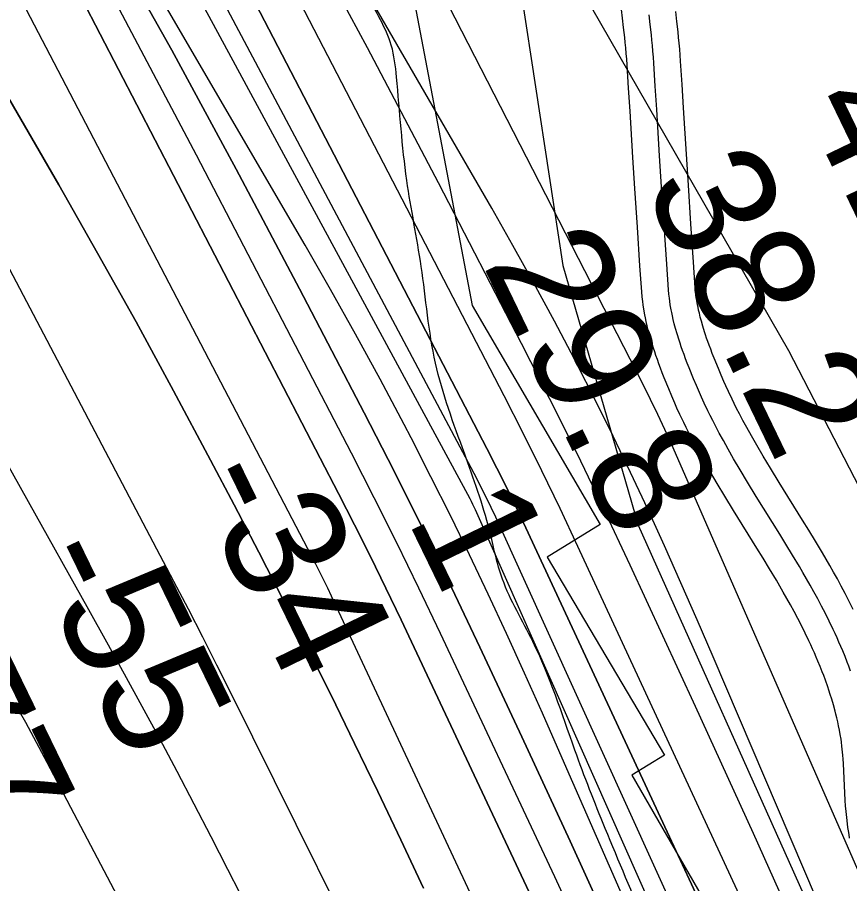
# Model space of a CAD drawing. Extents: x 3279314 to 3317160, y 734079 to 759431.
# Drawn here: x 3310378.5 to 3310844.2, y 748094.2 to 748578.8 of the extents above; entities that cross this region are included whole.
import ezdxf

# ---------------------------------------------------------------- set-up
doc = ezdxf.new("R2010")
doc.units = 0
for name, color, linetype in [('V-RIVR-EDGE', 7, 'Continuous'), ('V-RIVR-RANG', 7, 'Continuous'), ('V-ROAD-CNTR', 7, 'Continuous'), ('V-RRAP-RVMT', 7, 'Continuous'), ('V-SITE-VEGE', 7, 'Continuous'), ('V-TOPO-DPTH', 7, 'Continuous'), ('V-TOPO-MAJR', 7, 'Continuous'), ('V-TOPO-MINR', 7, 'Continuous'), ('V-TOPO-WATR', 7, 'Continuous')]:
    doc.layers.add(name, color=color, linetype=linetype)

msp = doc.modelspace()

# ---------------------------------------------------------------- linework, layer by layer
at = {"layer": 'V-RIVR-EDGE'}
msp.add_spline([(3311105.06, 747316.34), (3311092.25, 747359.62), (3311087.14, 747390), (3311078.32, 747419.66), (3311073.92, 747436.71), (3311072.49, 747458.94), (3311062.91, 747478.96), (3311054.04, 747488.62), (3311045.18, 747499.75), (3311031.16, 747522.75), (3311021.58, 747541.3), (3311015.68, 747554.64), (3311014.22, 747563.54), (3311012.02, 747573.17), (3310990.61, 747601.38), (3310971.38, 747614.76), (3310953.64, 747629.62), (3310939.61, 747648.92), (3310928.53, 747661.54), (3310922.65, 747678.59), (3310909.39, 747710.48), (3310888.74, 747746.83), (3310855.55, 747807.66), (3310842.29, 747838.81), (3310838.6, 747845.49), (3310835.65, 747849.2), (3310834.18, 747854.39), (3310831.99, 747867.73), (3310829.04, 747873.66), (3310809.84, 747897.41), (3310795.81, 747917.45), (3310785.5, 747938.96), (3310770.76, 747970.11), (3310750.14, 748019.8), (3310730.26, 748070.22), (3310707.43, 748125.1), (3310690.5, 748168.85), (3310666.94, 748229.66), (3310649.99, 748264.52), (3310642.65, 748291.95), (3310628.68, 748334.95), (3310612.51, 748385.37), (3310604.49, 748439.47), (3310596.46, 748487.64), (3310590.68, 748545.44), (3310587.76, 748563.22), (3310574.49, 748591.41), (3310564.93, 748620.32), (3310554.66, 748659.61), (3310548.05, 748681.85), (3310532.56, 748712.27), (3310506.02, 748761.23), (3310487.58, 748794.61), (3310453.66, 748861.37), (3310407.92, 748936.3), (3310365.09, 748990.49), (3310335.9, 749023.16), (3310334.8, 749027.61), (3310321.13, 749040.23)], degree=3, dxfattribs=at)
at = {"layer": 'V-ROAD-CNTR'}
for points in [[(3310726.9, 748439.77), (3310725.43, 748461.4), (3310724.02, 748483.05), (3310722.93, 748500.38), (3310721.33, 748526.34), (3310720.52, 748539.3), (3310719.69, 748552.23), (3310719.46, 748555.51), (3310719.21, 748558.66), (3310718.95, 748561.72), (3310718.68, 748564.67), (3310718.39, 748567.51), (3310717.77, 748573.09), (3310717.13, 748578.29), (3310716.48, 748583.17)], [(3310756.83, 748441.8), (3310755.36, 748463.39), (3310753.96, 748484.97), (3310752.87, 748502.25), (3310751.27, 748528.2), (3310750.46, 748541.2), (3310749.62, 748554.23), (3310749.38, 748557.72), (3310749.11, 748561.11), (3310748.83, 748564.4), (3310748.54, 748567.57), (3310748.22, 748570.67), (3310747.57, 748576.57), (3310746.89, 748582.13)], [(3310741.86, 748440.79), (3310740.4, 748462.4), (3310738.99, 748484.01), (3310737.9, 748501.31), (3310736.3, 748527.27), (3310735.49, 748540.25), (3310734.66, 748553.23), (3310734.42, 748556.61), (3310734.16, 748559.89), (3310733.89, 748563.06), (3310733.61, 748566.12), (3310733.31, 748569.09), (3310732.67, 748574.83), (3310732.01, 748580.21)], [(3310741.86, 748440.79), (3310740.4, 748462.4), (3310738.99, 748484.01), (3310737.9, 748501.31), (3310736.3, 748527.27), (3310735.49, 748540.25), (3310734.66, 748553.23), (3310734.42, 748556.61), (3310734.16, 748559.89), (3310733.89, 748563.06), (3310733.61, 748566.12), (3310733.31, 748569.09), (3310732.67, 748574.83), (3310732.01, 748580.21)], [(3310844.77, 748213.05), (3310843.72, 748215.9), (3310842.9, 748218.02), (3310841.65, 748221.2), (3310840.35, 748224.36), (3310839.29, 748226.88), (3310838.22, 748229.34), (3310837.14, 748231.75), (3310836.06, 748234.11), (3310834.98, 748236.43), (3310832.8, 748240.96), (3310830.63, 748245.31), (3310828.47, 748249.49), (3310826.33, 748253.52), (3310824.22, 748257.39), (3310822.13, 748261.13), (3310820.09, 748264.73), (3310818.08, 748268.2), (3310816.11, 748271.56), (3310812.24, 748278.02), (3310808.57, 748284.06), (3310805.09, 748289.7), (3310791.98, 748310.8), (3310787.11, 748318.75), (3310782.91, 748325.74), (3310779.3, 748331.89), (3310776.2, 748337.31), (3310773.54, 748342.08), (3310771.26, 748346.29), (3310769.3, 748349.99), (3310767.62, 748353.25), (3310766.18, 748356.11), (3310764.94, 748358.63), (3310762.82, 748363.07), (3310761.27, 748366.43), (3310760.13, 748368.96), (3310758.47, 748372.78), (3310756.87, 748376.64), (3310754.43, 748382.7), (3310753.39, 748385.36), (3310752.44, 748387.87), (3310751.56, 748390.22), (3310750.76, 748392.43), (3310750.03, 748394.51), (3310749.37, 748396.46), (3310748.76, 748398.29), (3310747.69, 748401.74), (3310746.81, 748404.78), (3310746.1, 748407.44), (3310745.52, 748409.78), (3310745.05, 748411.83), (3310744.67, 748413.63), (3310744.36, 748415.21), (3310743.87, 748417.99), (3310743.56, 748420.08), (3310743.35, 748421.65), (3310743.09, 748424.01), (3310742.88, 748426.38), (3310741.86, 748440.79)], [(3310844.77, 748213.05), (3310843.72, 748215.9), (3310842.9, 748218.02), (3310841.65, 748221.2), (3310840.35, 748224.36), (3310839.29, 748226.88), (3310838.22, 748229.34), (3310837.14, 748231.75), (3310836.06, 748234.11), (3310834.98, 748236.43), (3310832.8, 748240.96), (3310830.63, 748245.31), (3310828.47, 748249.49), (3310826.33, 748253.52), (3310824.22, 748257.39), (3310822.13, 748261.13), (3310820.09, 748264.73), (3310818.08, 748268.2), (3310816.11, 748271.56), (3310812.24, 748278.02), (3310808.57, 748284.06), (3310805.09, 748289.7), (3310791.98, 748310.8), (3310787.11, 748318.75), (3310782.91, 748325.74), (3310779.3, 748331.89), (3310776.2, 748337.31), (3310773.54, 748342.08), (3310771.26, 748346.29), (3310769.3, 748349.99), (3310767.62, 748353.25), (3310766.18, 748356.11), (3310764.94, 748358.63), (3310762.82, 748363.07), (3310761.27, 748366.43), (3310760.13, 748368.96), (3310758.47, 748372.78), (3310756.87, 748376.64), (3310754.43, 748382.7), (3310753.39, 748385.36), (3310752.44, 748387.87), (3310751.56, 748390.22), (3310750.76, 748392.43), (3310750.03, 748394.51), (3310749.37, 748396.46), (3310748.76, 748398.29), (3310747.69, 748401.74), (3310746.81, 748404.78), (3310746.1, 748407.44), (3310745.52, 748409.78), (3310745.05, 748411.83), (3310744.67, 748413.63), (3310744.36, 748415.21), (3310743.87, 748417.99), (3310743.56, 748420.08), (3310743.35, 748421.65), (3310743.09, 748424.01), (3310742.88, 748426.38), (3310741.86, 748440.79)], [(3310846.27, 748247.56), (3310844, 748252.1), (3310841.76, 748256.45), (3310839.54, 748260.63), (3310837.35, 748264.64), (3310835.2, 748268.49), (3310833.1, 748272.19), (3310831.04, 748275.75), (3310829.02, 748279.2), (3310825.09, 748285.77), (3310821.36, 748291.89), (3310817.85, 748297.59), (3310804.74, 748318.68), (3310799.93, 748326.53), (3310795.81, 748333.4), (3310792.28, 748339.41), (3310789.26, 748344.68), (3310786.68, 748349.31), (3310784.48, 748353.37), (3310782.6, 748356.93), (3310780.99, 748360.06), (3310779.61, 748362.8), (3310778.43, 748365.19), (3310776.39, 748369.45), (3310774.92, 748372.64), (3310773.85, 748375.02), (3310772.28, 748378.65), (3310770.75, 748382.32), (3310768.38, 748388.23), (3310767.38, 748390.77), (3310766.47, 748393.16), (3310765.64, 748395.39), (3310764.89, 748397.46), (3310764.21, 748399.4), (3310763.59, 748401.22), (3310763.05, 748402.87), (3310762.05, 748406.06), (3310761.26, 748408.8), (3310760.62, 748411.18), (3310760.11, 748413.25), (3310759.7, 748415.05), (3310759.37, 748416.63), (3310759.11, 748417.95), (3310758.68, 748420.4), (3310758.41, 748422.18), (3310758.24, 748423.46), (3310758.01, 748425.48), (3310757.84, 748427.55), (3310756.82, 748441.85)], [(3310844.21, 748119.6), (3310843.85, 748121.6), (3310843.52, 748123.65), (3310843.23, 748125.63), (3310842.97, 748127.58), (3310842.55, 748131.18), (3310842.23, 748134.58), (3310841.98, 748137.72), (3310841.77, 748140.69), (3310840.7, 748161.47), (3310840.54, 748163.88), (3310840.38, 748166), (3310840.23, 748167.79), (3310839.9, 748171), (3310839.62, 748173.32), (3310839.39, 748175), (3310838.99, 748177.56), (3310838.53, 748180.11), (3310838.04, 748182.51), (3310837.54, 748184.79), (3310837.04, 748186.92), (3310836.55, 748188.91), (3310836.08, 748190.75), (3310835.1, 748194.29), (3310834.2, 748197.35), (3310833.37, 748200.01), (3310832.61, 748202.34), (3310831.94, 748204.35), (3310830.66, 748207.95), (3310829.68, 748210.61), (3310828.92, 748212.58), (3310827.73, 748215.6), (3310826.5, 748218.6), (3310825.5, 748220.96), (3310824.49, 748223.3), (3310823.47, 748225.59), (3310822.44, 748227.83), (3310821.43, 748230), (3310819.33, 748234.35), (3310817.25, 748238.51), (3310815.18, 748242.53), (3310813.12, 748246.41), (3310811.08, 748250.15), (3310809.06, 748253.77), (3310807.07, 748257.27), (3310805.12, 748260.65), (3310803.2, 748263.91), (3310799.4, 748270.28), (3310795.78, 748276.22), (3310792.34, 748281.8), (3310779.21, 748302.93), (3310774.29, 748310.97), (3310770.01, 748318.08), (3310766.32, 748324.37), (3310763.14, 748329.94), (3310760.39, 748334.86), (3310758.03, 748339.21), (3310756.01, 748343.05), (3310754.26, 748346.44), (3310752.76, 748349.42), (3310751.44, 748352.08), (3310749.24, 748356.69), (3310747.61, 748360.21), (3310746.41, 748362.9), (3310744.67, 748366.91), (3310742.98, 748370.96), (3310740.49, 748377.18), (3310739.4, 748379.96), (3310738.4, 748382.57), (3310737.48, 748385.05), (3310736.63, 748387.39), (3310735.85, 748389.61), (3310735.14, 748391.7), (3310734.48, 748393.72), (3310733.32, 748397.42), (3310732.36, 748400.75), (3310731.57, 748403.7), (3310730.93, 748406.3), (3310730.4, 748408.61), (3310729.97, 748410.64), (3310729.61, 748412.47), (3310729.07, 748415.57), (3310728.7, 748417.97), (3310728.46, 748419.83), (3310728.16, 748422.54), (3310727.93, 748425.21), (3310726.9, 748439.73)]]:
    msp.add_lwpolyline(points, dxfattribs=at)
at = {"layer": 'V-RRAP-RVMT'}
for p, q in [((3310581.2, 748689.33), (3310633.08, 748417.55)), ((3310633.08, 748417.55), (3310704.55, 748295.09)), ((3310704.55, 748295.09), (3310674.99, 748276.88)), ((3310674.99, 748276.88), (3310740.58, 748166.02)), ((3310740.58, 748166.02), (3310722.31, 748154.78)), ((3310722.31, 748154.78), (3310787.74, 748041.69))]:
    msp.add_line(p, q, dxfattribs=at)
at = {"layer": 'V-SITE-VEGE'}
for p, q in [((3310653.28, 748638.49), (3310683.74, 748439.98)), ((3310683.74, 748439.98), (3310725.92, 748294.68)), ((3310725.92, 748294.68), (3310980.63, 747726.88))]:
    msp.add_line(p, q, dxfattribs=at)
at = {"layer": 'V-TOPO-DPTH'}
for p, q in [((3309908.2, 749337.8), (3310401.65, 748485.07)), ((3310401.65, 748485.07), (3309908.2, 749337.8)), ((3310401.65, 748485.07), (3310423.45, 748446.87)), ((3310423.45, 748446.87), (3310401.65, 748485.07)), ((3310423.45, 748446.87), (3310444.94, 748408.49)), ((3310444.94, 748408.49), (3310423.45, 748446.87)), ((3310444.94, 748408.49), (3310465.96, 748369.86)), ((3310465.96, 748369.86), (3310444.94, 748408.49)), ((3310465.96, 748369.86), (3310486.68, 748331.06)), ((3310486.68, 748331.06), (3310465.96, 748369.86)), ((3310486.68, 748331.06), (3310499.79, 748306.15)), ((3310499.79, 748306.15), (3310486.68, 748331.06)), ((3310499.79, 748306.15), (3310513.61, 748279.62)), ((3310513.61, 748279.62), (3310499.79, 748306.15)), ((3310513.61, 748279.62), (3310527.3, 748253.02)), ((3310527.3, 748253.02), (3310513.61, 748279.62)), ((3310527.3, 748253.02), (3310540.77, 748226.31)), ((3310540.77, 748226.31), (3310527.3, 748253.02)), ((3310540.77, 748226.31), (3310554.1, 748199.53)), ((3310554.1, 748199.53), (3310540.77, 748226.31)), ((3310554.1, 748199.53), (3310567.23, 748172.65)), ((3310567.23, 748172.65), (3310554.1, 748199.53)), ((3310567.23, 748172.65), (3310580.24, 748145.71)), ((3310580.24, 748145.71), (3310567.23, 748172.65)), ((3310580.24, 748145.71), (3310593.05, 748118.68)), ((3310593.05, 748118.68), (3310580.24, 748145.71)), ((3310593.05, 748118.68), (3310605.74, 748091.58)), ((3310605.74, 748091.58), (3310593.05, 748118.68))]:
    msp.add_line(p, q, dxfattribs=at)
for points in [[(3311067.61, 747327.5), (3310634.85, 748303.26), (3310634.13, 748304.82), (3310633.39, 748306.38), (3310632.61, 748307.91), (3310631.81, 748309.44), (3310290.54, 748939.92), (3310242.67, 749026.57), (3310193.83, 749112.64), (3310143.51, 749197.86), (3310092.21, 749282.52), (3310027.94, 749386.53), (3310007.71, 749418.54), (3309987.04, 749450.24), (3309965.71, 749481.52), (3309943.94, 749512.5), (3309540.64, 750073.97), (3309478.09, 750159.49), (3309414.58, 750244.29), (3309349.63, 750327.99), (3309283.72, 750410.96), (3309177.61, 750542.23), (3309163.88, 750558.88)], [(3311067.61, 747327.5), (3310634.85, 748303.26), (3310634.13, 748304.82), (3310633.39, 748306.38), (3310632.61, 748307.91), (3310631.81, 748309.44), (3310290.54, 748939.92), (3310242.67, 749026.57), (3310193.83, 749112.64), (3310143.51, 749197.86), (3310092.21, 749282.52), (3310027.94, 749386.53), (3310007.71, 749418.54), (3309987.04, 749450.24), (3309965.71, 749481.52), (3309943.94, 749512.5), (3309540.64, 750073.97), (3309478.09, 750159.49), (3309414.58, 750244.29), (3309349.63, 750327.99), (3309283.72, 750410.96), (3309177.61, 750542.23), (3309163.88, 750558.88)], [(3309124.41, 750550.38), (3309349.45, 750270.22), (3309456.19, 750134.35), (3309560.94, 749996.99), (3309662.69, 749857.4), (3309762.45, 749716.32), (3309935.71, 749465.6), (3309947.15, 749448.64), (3309958.32, 749431.51), (3309969.09, 749414.12), (3309979.6, 749396.57), (3310390.28, 748692.15), (3310427.93, 748626.48), (3310464.96, 748560.46), (3310501.02, 748493.91), (3310536.46, 748427.01), (3310572.61, 748357.55), (3310589.28, 748325.02), (3310605.68, 748292.35), (3310621.65, 748259.48), (3310637.35, 748226.47), (3310660.84, 748176.26), (3310687.82, 748117.92), (3310714.45, 748059.43)], [(3309124.41, 750550.38), (3309349.45, 750270.22), (3309456.19, 750134.35), (3309560.94, 749996.99), (3309662.69, 749857.4), (3309762.45, 749716.32), (3309935.71, 749465.6), (3309947.15, 749448.64), (3309958.32, 749431.51), (3309969.09, 749414.12), (3309979.6, 749396.57), (3310390.28, 748692.15), (3310427.93, 748626.48), (3310464.96, 748560.46), (3310501.02, 748493.91), (3310536.46, 748427.01), (3310572.61, 748357.55), (3310589.28, 748325.02), (3310605.68, 748292.35), (3310621.65, 748259.48), (3310637.35, 748226.47), (3310660.84, 748176.26), (3310687.82, 748117.92), (3310714.45, 748059.43)], [(3309814.72, 749778.64), (3309868.17, 749703.41), (3309920.81, 749627.6), (3310013.77, 749491.41), (3310019.24, 749483.2), (3310024.58, 749474.92), (3310029.75, 749466.53), (3310034.8, 749458.06), (3310144.22, 749269.76), (3310203.15, 749166.68), (3310261.1, 749063.06), (3310317.57, 748958.63), (3310373.06, 748853.66), (3310641.19, 748337.65), (3310646.81, 748326.64), (3310652.34, 748315.59), (3310657.72, 748304.46), (3310663.01, 748293.29), (3310843.32, 747905.39)], [(3310696.96, 748021.21), (3310593.2, 748241.72), (3310584.7, 748259.53), (3310576.05, 748277.27), (3310567.2, 748294.91), (3310558.22, 748312.48), (3310414.56, 748589.46), (3310340.11, 748730.47), (3310264.3, 748870.74), (3310186.44, 749009.88), (3310107.23, 749148.27), (3309959.99, 749401.19), (3309953.24, 749412.48), (3309946.31, 749423.66), (3309939.13, 749434.67), (3309931.78, 749445.57), (3309821.29, 749605.31)], [(3309821.29, 749605.31), (3309931.78, 749445.57), (3309939.13, 749434.67), (3309946.31, 749423.66), (3309953.24, 749412.48), (3309959.99, 749401.19), (3310107.23, 749148.27), (3310186.44, 749009.88), (3310264.3, 748870.74), (3310340.11, 748730.47), (3310414.56, 748589.46), (3310558.22, 748312.48), (3310567.2, 748294.91), (3310576.05, 748277.27), (3310584.7, 748259.53), (3310593.2, 748241.72), (3310696.96, 748021.21)], [(3310824.52, 747676.91), (3310554.36, 748255.01), (3310552.21, 748259.52), (3310550.03, 748264.02), (3310547.78, 748268.49), (3310545.5, 748272.93), (3310139.54, 749050.61), (3310106.8, 749112.29), (3310073.51, 749173.67), (3310039.39, 749234.58), (3310004.71, 749295.18), (3309940.38, 749405.83), (3309937.39, 749410.84), (3309934.31, 749415.81), (3309931.12, 749420.71), (3309927.86, 749425.55), (3309878.75, 749496.54), (3309850.44, 749536.52)], [(3310824.52, 747676.91), (3310554.36, 748255.01), (3310552.21, 748259.52), (3310550.03, 748264.02), (3310547.78, 748268.49), (3310545.5, 748272.93), (3310139.54, 749050.61), (3310106.8, 749112.29), (3310073.51, 749173.67), (3310039.39, 749234.58), (3310004.71, 749295.18), (3309940.38, 749405.83), (3309937.39, 749410.84), (3309934.31, 749415.81), (3309931.12, 749420.71), (3309927.86, 749425.55), (3309878.75, 749496.54), (3309850.44, 749536.52)]]:
    msp.add_lwpolyline(points, dxfattribs=at)
at = {"layer": 'V-TOPO-MAJR'}
for points in [[(3311230.98, 747136.67), (3310767.88, 748221.08), (3310758.92, 748241.82), (3310749.84, 748262.52), (3310740.59, 748283.13), (3310731.23, 748303.7), (3310721.64, 748324.16), (3310711.87, 748344.53), (3310701.82, 748364.76), (3310691.59, 748384.91), (3310690.21, 748387.59), (3310679, 748408.92), (3310667.58, 748430.15), (3310655.85, 748451.2), (3310643.92, 748472.14), (3310078.69, 749447.72), (3310065.27, 749470.33), (3310051.53, 749492.74), (3310037.32, 749514.86), (3310022.79, 749536.78), (3309567.67, 750207.86)], [(3310595.02, 748005.5), (3310498.1, 748200.62), (3310490.23, 748216.34), (3310482.28, 748232.02), (3310474.22, 748247.65), (3310466.09, 748263.24), (3310251.59, 748670.98), (3310189.06, 748788.13), (3310125.59, 748904.76), (3310060.72, 749020.61), (3309994.91, 749135.95), (3309873.67, 749345.49), (3309867.61, 749355.56), (3309861.33, 749365.47), (3309854.71, 749375.17)]]:
    msp.add_lwpolyline(points, dxfattribs=at)
at = {"layer": 'V-TOPO-MINR'}
for p, q in [((3310401.65, 748485.07), (3309908.2, 749337.8)), ((3310423.45, 748446.87), (3310401.65, 748485.07)), ((3310444.94, 748408.49), (3310423.45, 748446.87)), ((3310465.96, 748369.86), (3310444.94, 748408.49)), ((3310486.68, 748331.06), (3310465.96, 748369.86)), ((3310499.79, 748306.15), (3310486.68, 748331.06)), ((3310513.61, 748279.62), (3310499.79, 748306.15)), ((3310527.3, 748253.02), (3310513.61, 748279.62)), ((3310540.77, 748226.31), (3310527.3, 748253.02)), ((3310554.1, 748199.53), (3310540.77, 748226.31)), ((3310567.23, 748172.65), (3310554.1, 748199.53)), ((3310580.24, 748145.71), (3310567.23, 748172.65)), ((3310593.05, 748118.68), (3310580.24, 748145.71)), ((3310605.74, 748091.58), (3310593.05, 748118.68))]:
    msp.add_line(p, q, dxfattribs=at)
for points in [[(3311115.01, 747802.98), (3310810.23, 748392.33), (3310173.75, 749499.97), (3310158.36, 749526.57), (3310142.86, 749553.1), (3310127.21, 749579.54), (3310111.45, 749605.91), (3310011.05, 749772.79), (3309944.59, 749882.3), (3309877.57, 749991.45), (3309809.7, 750100.08), (3309741.26, 750208.37), (3309424.56, 750705.16)], [(3310783.77, 748085.28), (3310692.2, 748282.87), (3310682.21, 748304.06), (3310672.03, 748325.16), (3310661.57, 748346.12), (3310650.93, 748367), (3310536.79, 748587.13), (3310468.01, 748717.5), (3310398, 748847.19), (3310326.15, 748975.86), (3310253.06, 749103.86), (3310049.44, 749454.62), (3310041.59, 749467.8), (3310033.56, 749480.86), (3310025.25, 749493.74), (3310016.74, 749506.51), (3309870.8, 749720.54), (3309788.19, 749839.5), (3309704.23, 749957.49), (3309618.26, 750074.03), (3309530.96, 750189.6), (3309211.56, 750604.96)], [(3310822.37, 748050.92), (3310790.37, 748122.17), (3310757.93, 748193.23), (3310721.35, 748272.42), (3310706.67, 748303.64), (3310691.72, 748334.73), (3310676.35, 748365.61), (3310660.7, 748396.36), (3310614.15, 748486.34), (3310574.48, 748561.69), (3310534.09, 748636.63), (3310492.62, 748710.99), (3310450.44, 748784.96), (3310064.07, 749451.17), (3310053.43, 749469.07), (3310042.54, 749486.8), (3310031.27, 749504.3), (3310019.76, 749521.63), (3309758.4, 749905.94), (3309673.37, 750028.62), (3309586.93, 750150.28), (3309498.37, 750270.41), (3309408.39, 750389.5), (3309247.14, 750599.06)], [(3310714.45, 748059.43), (3310687.82, 748117.92), (3310660.84, 748176.26), (3310637.35, 748226.47), (3310621.65, 748259.48), (3310605.68, 748292.35), (3310589.28, 748325.02), (3310572.61, 748357.55), (3310536.46, 748427.01), (3310501.02, 748493.91), (3310464.96, 748560.46), (3310427.93, 748626.48), (3310390.28, 748692.15), (3309979.6, 749396.57), (3309969.09, 749414.12), (3309958.32, 749431.51), (3309947.15, 749448.64), (3309935.71, 749465.6), (3309762.45, 749716.32), (3309662.69, 749857.4), (3309560.94, 749996.99), (3309456.19, 750134.35), (3309349.45, 750270.22), (3309124.41, 750550.38)], [(3311088.65, 747554.04), (3310744.67, 748339.64), (3310740.84, 748348.19), (3310736.89, 748356.69), (3310732.8, 748365.12), (3310728.6, 748373.5), (3310449.55, 748917.56), (3310395.36, 749021.12), (3310340.05, 749124.07), (3310283.06, 749226.09), (3310224.95, 749327.51), (3310116.23, 749513.69), (3310111.58, 749521.51), (3310106.84, 749529.28), (3310101.98, 749536.97), (3310097.03, 749544.62), (3309972.16, 749734.12), (3309903.26, 749835.42), (3309832.44, 749935.3)], [(3311146.6, 747107.44), (3310682.13, 748167.33), (3310672.27, 748189.62), (3310662.31, 748211.86), (3310652.19, 748234.03), (3310641.96, 748256.15), (3310631.51, 748278.16), (3310620.87, 748300.08), (3310609.94, 748321.86), (3310598.82, 748343.54), (3310594.88, 748351.1), (3310581.46, 748376.39), (3310567.81, 748401.55), (3310553.79, 748426.51), (3310539.54, 748451.34), (3309989.41, 749394.26), (3309977.03, 749414.95), (3309964.34, 749435.44), (3309951.18, 749455.64), (3309937.72, 749475.65), (3309655.36, 749885.28)], [(3310843.32, 747905.39), (3310663.01, 748293.29), (3310657.72, 748304.46), (3310652.34, 748315.59), (3310646.81, 748326.64), (3310641.19, 748337.65), (3310373.06, 748853.66), (3310317.57, 748958.63), (3310261.1, 749063.06), (3310203.15, 749166.68), (3310144.22, 749269.76), (3310034.8, 749458.06), (3310029.75, 749466.53), (3310024.58, 749474.92), (3310019.24, 749483.2), (3310013.77, 749491.41), (3309920.81, 749627.6), (3309868.17, 749703.41), (3309814.72, 749778.64)], [(3310957.51, 747613.68), (3310646.2, 748299.19), (3310643.65, 748304.66), (3310641.04, 748310.09), (3310638.32, 748315.48), (3310635.54, 748320.83), (3310173.19, 749190.32), (3310147.87, 749237.29), (3310122.19, 749284.06), (3310095.98, 749330.54), (3310069.41, 749376.82), (3310020.15, 749461.5), (3310017.91, 749465.26), (3310015.61, 749468.99), (3310013.23, 749472.67), (3310010.8, 749476.32), (3309969.49, 749536.85), (3309946.11, 749570.56), (3309922.42, 749604.04), (3309898.25, 749637.18), (3309873.75, 749670.08), (3309806.79, 749758.68)], [(3310722.55, 748004.18), (3310679.17, 748097.96), (3310615.3, 748234.1), (3310603.19, 748259.51), (3310590.87, 748284.81), (3310578.25, 748309.97), (3310565.43, 748335.02), (3310478.85, 748501.65), (3310421.81, 748609.51), (3310363.74, 748716.81), (3310304.12, 748823.25), (3310243.46, 748929.12), (3309969.79, 749398.88), (3309961.16, 749413.3), (3309952.32, 749427.58), (3309943.14, 749441.65), (3309933.74, 749455.58), (3309792.56, 749659.68)], [(3310696.96, 748021.21), (3310593.2, 748241.72), (3310584.7, 748259.53), (3310576.05, 748277.27), (3310567.2, 748294.91), (3310558.22, 748312.48), (3310414.56, 748589.46), (3310340.11, 748730.47), (3310264.3, 748870.74), (3310186.44, 749009.88), (3310107.23, 749148.27), (3309959.99, 749401.19), (3309953.24, 749412.48), (3309946.31, 749423.66), (3309939.13, 749434.67), (3309931.78, 749445.57), (3309821.29, 749605.31)], [(3310824.52, 747676.91), (3310554.36, 748255.01), (3310552.21, 748259.52), (3310550.03, 748264.02), (3310547.78, 748268.49), (3310545.5, 748272.93), (3310139.54, 749050.61), (3310106.8, 749112.29), (3310073.51, 749173.67), (3310039.39, 749234.58), (3310004.71, 749295.18), (3309940.38, 749405.83), (3309937.39, 749410.84), (3309934.31, 749415.81), (3309931.12, 749420.71), (3309927.86, 749425.55), (3309878.75, 749496.54), (3309850.44, 749536.52)], [(3310503.19, 748088.59), (3310496.38, 748102.03), (3310486.99, 748120.38), (3310477.51, 748138.68), (3310467.89, 748156.91), (3310458.19, 748175.1), (3310448.37, 748193.22), (3310438.5, 748211.31), (3310428.54, 748229.36), (3310418.53, 748247.38), (3310384.82, 748307.73), (3310357.76, 748355.81), (3310330.52, 748403.79), (3310303, 748451.61), (3310275.3, 748499.33), (3309816.97, 749283.28)], [(3310498.47, 747965.53), (3310395.27, 748161.99), (3310389.3, 748173.15), (3310383.22, 748184.25), (3310376.98, 748195.26)]]:
    msp.add_lwpolyline(points, dxfattribs=at)
at = {"layer": 'V-TOPO-WATR'}
msp.add_lwpolyline([(3311067.61, 747327.5), (3310634.85, 748303.26), (3310634.13, 748304.82), (3310633.39, 748306.38), (3310632.61, 748307.91), (3310631.81, 748309.44), (3310290.54, 748939.92), (3310242.67, 749026.57), (3310193.83, 749112.64), (3310143.51, 749197.86), (3310092.21, 749282.52), (3310027.94, 749386.53), (3310007.71, 749418.54), (3309987.04, 749450.24), (3309965.71, 749481.52), (3309943.94, 749512.5), (3309540.64, 750073.97), (3309478.09, 750159.49), (3309414.58, 750244.29), (3309349.63, 750327.99), (3309283.72, 750410.96), (3309177.61, 750542.23), (3309163.88, 750558.88)], dxfattribs=at)

# ---------------------------------------------------------------- texts
at = {"layer": 'V-RIVR-RANG'}
for s, rotation, p in [('41.6', 295.7783, (3310817.58, 748530.03)), ('38.2', 295.7783, (3310728.44, 748484.65)), ('29.8', 295.7783, (3310638.5, 748440.94)), ('-34', 295.9284, (3310474.53, 748320.08)), ('1', 295.9284, (3310596.3, 748298.32)), ('-55', 295.9284, (3310384.48, 748276.61)), ('-77', 295.9284, (3310295.92, 748230.05))]:
    msp.add_text(s, height=67, rotation=rotation, dxfattribs=at).set_placement(p)

doc.saveas('drawing.dxf')
